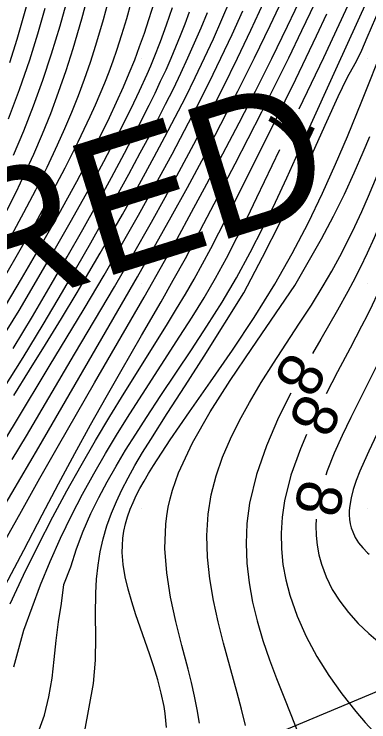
# Model space of a CAD drawing. Extents: x 2602990 to 2605851, y 618069 to 619180.
# Drawn here: x 2603514.35 to 2603530.07, y 618620.55 to 618651.96 of the extents above; entities that cross this region are included whole.
import ezdxf

# ---------------------------------------------------------------- set-up
doc = ezdxf.new("R2010")
doc.units = 0
for name, color, linetype in [('DTM Contours Major', 7, 'Continuous'), ('DTM Contours Major Text', 7, 'Continuous'), ('DTM Contours Minor', 7, 'Continuous'), ('DTM Contours Minor Text', 7, 'Continuous'), ('Exist DTM Crownline', 7, 'Continuous'), ('Exist DTM QL2 LIDAR Elevation Point', 7, 'Continuous'), ('Exist Roads EOP', 7, 'Continuous'), ('PH Exist DTM Obscure Area', 7, 'Continuous'), ('PH Exist DTM Obscure Area Text', 7, 'Continuous')]:
    doc.layers.add(name, color=color, linetype=linetype)

msp = doc.modelspace()

# ---------------------------------------------------------------- linework, layer by layer
at = {"layer": 'DTM Contours Major'}
for points in [[(2603510.328, 618636.726), (2603510.81, 618637.519), (2603511.588, 618638.829), (2603512.336, 618640.125), (2603512.769, 618640.89), (2603513.195, 618641.664), (2603513.615, 618642.447), (2603514.027, 618643.242), (2603514.431, 618644.053), (2603514.825, 618644.881), (2603515.218, 618645.749), (2603515.599, 618646.64), (2603515.967, 618647.553), (2603516.318, 618648.489), (2603516.653, 618649.45), (2603516.97, 618650.437), (2603517.351, 618651.745), (2603517.708, 618653.075)], [(2603512.989, 618628.585), (2603513.167, 618628.877), (2603513.841, 618630.014), (2603515.439, 618632.742), (2603518.397, 618637.836), (2603519.818, 618640.301), (2603520.634, 618641.743), (2603521.311, 618642.961), (2603522.026, 618644.268), (2603522.765, 618645.645), (2603523.517, 618647.075), (2603524.269, 618648.541), (2603525.01, 618650.026), (2603525.704, 618651.461), (2603526.37, 618652.881)], [(2603533.963, 618652.128), (2603533.346, 618650.364), (2603532.152, 618646.892), (2603531.701, 618645.611), (2603531.243, 618644.36), (2603530.78, 618643.161), (2603530.313, 618642.036), (2603530.005, 618641.35), (2603529.692, 618640.694), (2603529.367, 618640.058), (2603529.147, 618639.647), (2603528.687, 618638.824), (2603527.944, 618637.539), (2603527.573, 618636.89)], [(2603526.614, 618635.136), (2603526.075, 618634.049), (2603525.534, 618632.795), (2603525.093, 618631.526), (2603524.789, 618630.259), (2603524.669, 618629.355), (2603524.631, 618628.463), (2603524.665, 618627.584), (2603524.763, 618626.718), (2603524.917, 618625.866), (2603525.119, 618625.03), (2603525.378, 618624.156), (2603525.668, 618623.302), (2603525.98, 618622.471), (2603526.299, 618621.662), (2603526.614, 618620.878), (2603526.913, 618620.121)]]:
    msp.add_lwpolyline(points, dxfattribs=at)
at = {"layer": 'DTM Contours Minor'}
for points in [[(2603529.592, 618650), (2603529.646, 618650.103), (2603529.763, 618650.361), (2603530, 618650.929), (2603530.381, 618651.812), (2603531.474, 618654.301)], [(2603513.912, 618628.545), (2603514.666, 618629.9), (2603515.488, 618631.362), (2603516.312, 618632.811), (2603517.914, 618635.593), (2603520.118, 618639.402), (2603521.014, 618640.987), (2603521.568, 618641.986), (2603522.214, 618643.164), (2603522.896, 618644.425), (2603523.602, 618645.751), (2603524.324, 618647.13), (2603525.049, 618648.547), (2603525.768, 618649.986), (2603526.469, 618651.428), (2603527.149, 618652.865)], [(2603513.964, 618639.018), (2603514.672, 618640.207), (2603515.507, 618641.635), (2603516.332, 618643.083), (2603517.129, 618644.533), (2603517.883, 618645.969), (2603518.577, 618647.374), (2603519.195, 618648.73), (2603519.452, 618649.338), (2603519.691, 618649.937), (2603519.912, 618650.526), (2603520.121, 618651.117), (2603520.322, 618651.715), (2603520.718, 618652.977)], [(2603514.152, 618649.81), (2603514.48, 618650.854), (2603514.777, 618651.877), (2603515.051, 618652.877)], [(2603514.241, 618642.162), (2603514.781, 618643.159), (2603515.304, 618644.159), (2603515.804, 618645.161), (2603516.276, 618646.16), (2603516.6, 618646.886), (2603516.907, 618647.613), (2603517.198, 618648.342), (2603517.472, 618649.078), (2603517.731, 618649.822), (2603517.975, 618650.579), (2603518.312, 618651.725), (2603518.624, 618652.886)], [(2603526.983, 618647.754), (2603528.071, 618650.037), (2603528.755, 618651.498), (2603529.432, 618652.971)], [(2603535.078, 618652.834), (2603534.723, 618651.792), (2603534.009, 618649.651), (2603532.691, 618645.621), (2603532.257, 618644.322), (2603531.831, 618643.08), (2603531.415, 618641.916), (2603531.165, 618641.248), (2603530.913, 618640.609), (2603530.653, 618639.99), (2603530.442, 618639.518), (2603530.223, 618639.048), (2603529.993, 618638.579), (2603529.754, 618638.106), (2603529.244, 618637.131), (2603528.679, 618636.075), (2603528.175, 618635.113)], [(2603513.92, 618640.284), (2603514.618, 618641.496), (2603515.305, 618642.717), (2603515.971, 618643.934), (2603516.603, 618645.132), (2603517.19, 618646.297), (2603517.721, 618647.415), (2603517.95, 618647.926), (2603518.165, 618648.426), (2603518.366, 618648.916), (2603518.555, 618649.4), (2603518.732, 618649.879), (2603518.898, 618650.355), (2603519.126, 618651.062), (2603519.337, 618651.769), (2603519.534, 618652.479)], [(2603513.943, 618626.594), (2603514.774, 618628.172), (2603515.582, 618629.732), (2603516.312, 618631.115), (2603517.033, 618632.452), (2603517.738, 618633.733), (2603518.42, 618634.951), (2603519.072, 618636.098), (2603519.996, 618637.698), (2603520.864, 618639.191), (2603521.404, 618640.144), (2603521.939, 618641.119), (2603522.755, 618642.659), (2603524.141, 618645.313), (2603524.726, 618646.445), (2603525.323, 618647.616), (2603525.926, 618648.813), (2603526.524, 618650.025), (2603527.109, 618651.235), (2603527.677, 618652.437)], [(2603514.266, 618632.185), (2603514.889, 618633.235), (2603517.019, 618636.869), (2603518.789, 618639.857), (2603519.592, 618641.244), (2603520.435, 618642.732), (2603521.036, 618643.817), (2603521.663, 618644.971), (2603522.307, 618646.18), (2603522.959, 618647.43), (2603523.609, 618648.709), (2603524.247, 618650.003), (2603524.844, 618651.254), (2603525.418, 618652.495)], [(2603514.324, 618645.7), (2603514.771, 618646.776), (2603515.205, 618647.888), (2603515.619, 618649.029), (2603516.007, 618650.192), (2603516.384, 618651.434), (2603516.731, 618652.676)], [(2603514.332, 618635.037), (2603515.028, 618636.152), (2603515.736, 618637.297), (2603516.442, 618638.454), (2603517.136, 618639.608), (2603517.657, 618640.487), (2603518.165, 618641.356), (2603518.66, 618642.215), (2603519.144, 618643.066), (2603519.618, 618643.911), (2603520.082, 618644.75), (2603520.562, 618645.632), (2603521.033, 618646.511), (2603521.492, 618647.388), (2603521.938, 618648.264), (2603522.372, 618649.14), (2603522.791, 618650.017), (2603523.182, 618650.865), (2603523.559, 618651.717), (2603523.925, 618652.572)], [(2603515.39, 618620.035), (2603515.685, 618620.84), (2603515.888, 618621.658), (2603516.025, 618622.485), (2603516.124, 618623.318), (2603516.211, 618624.151), (2603516.313, 618624.981), (2603516.452, 618625.802), (2603516.552, 618626.636), (2603516.853, 618627.422), (2603517.113, 618628.221), (2603517.414, 618629.012), (2603517.754, 618629.796), (2603518.095, 618630.499), (2603518.465, 618631.199), (2603518.863, 618631.901), (2603519.288, 618632.607), (2603519.737, 618633.322), (2603520.208, 618634.048), (2603520.858, 618635.027), (2603522.214, 618637.057), (2603522.896, 618638.105), (2603523.563, 618639.173), (2603524.203, 618640.257), (2603524.817, 618641.376), (2603525.393, 618642.497), (2603525.934, 618643.609), (2603526.442, 618644.698), (2603527.372, 618646.76), (2603528.615, 618649.504), (2603530.063, 618652.691)], [(2603535.795, 618652.386), (2603535.402, 618651.192), (2603535.013, 618649.986), (2603534.625, 618648.754), (2603534.247, 618647.529), (2603533.881, 618646.32), (2603533.53, 618645.138), (2603533.195, 618643.992), (2603532.56, 618641.776), (2603532.4, 618641.236), (2603532.236, 618640.704), (2603532.064, 618640.18), (2603531.881, 618639.659), (2603531.568, 618638.851), (2603531.224, 618638.048), (2603530.857, 618637.247), (2603530.473, 618636.448), (2603529.277, 618634.054), (2603528.893, 618633.256), (2603528.54, 618632.466), (2603528.233, 618631.687), (2603528.171, 618631.494)], [(2603513.467, 618632.294), (2603514.4, 618633.835), (2603515.897, 618636.316), (2603517.445, 618638.875), (2603518.337, 618640.379), (2603519.099, 618641.692), (2603519.861, 618643.034), (2603520.246, 618643.724), (2603520.794, 618644.719), (2603521.347, 618645.742), (2603521.9, 618646.787), (2603522.45, 618647.85), (2603522.99, 618648.926), (2603523.517, 618650.008), (2603524.009, 618651.055), (2603524.484, 618652.1)], [(2603513.778, 618637.518), (2603514.562, 618638.81), (2603515.337, 618640.116), (2603516.127, 618641.472), (2603516.895, 618642.819), (2603517.631, 618644.138), (2603518.324, 618645.415), (2603518.963, 618646.633), (2603519.536, 618647.775), (2603519.907, 618648.553), (2603520.245, 618649.3), (2603520.403, 618649.667), (2603520.555, 618650.034), (2603520.835, 618650.747), (2603521.102, 618651.479), (2603521.364, 618652.247)], [(2603514.099, 618647.306), (2603514.587, 618648.613), (2603515.038, 618649.932), (2603515.398, 618651.087), (2603515.727, 618652.229)], [(2603513.843, 618635.286), (2603514.743, 618636.724), (2603515.63, 618638.184), (2603516.489, 618639.635), (2603517.127, 618640.733), (2603517.741, 618641.806), (2603518.329, 618642.85), (2603518.892, 618643.866), (2603519.429, 618644.849), (2603519.939, 618645.8), (2603520.329, 618646.535), (2603520.703, 618647.253), (2603521.061, 618647.956), (2603521.405, 618648.648), (2603521.736, 618649.335), (2603522.053, 618650.02), (2603522.349, 618650.683), (2603522.636, 618651.352), (2603522.916, 618652.03)], [(2603514.166, 618625.778), (2603514.762, 618627.051), (2603515.394, 618628.348), (2603516.057, 618629.645), (2603516.678, 618630.799), (2603517.311, 618631.929), (2603517.951, 618633.03), (2603518.589, 618634.098), (2603519.22, 618635.129), (2603520.283, 618636.834), (2603521.142, 618638.206), (2603521.551, 618638.873), (2603521.947, 618639.535), (2603522.33, 618640.197), (2603522.705, 618640.874), (2603523.07, 618641.557), (2603523.429, 618642.248), (2603524.142, 618643.663), (2603526.358, 618648.111), (2603526.83, 618649.072), (2603527.299, 618650.039), (2603527.759, 618651.003), (2603528.211, 618651.965)], [(2603514.298, 618637.125), (2603515.159, 618638.542), (2603515.99, 618639.952), (2603516.703, 618641.187), (2603517.388, 618642.396), (2603518.041, 618643.572), (2603518.658, 618644.705), (2603519.235, 618645.786), (2603519.769, 618646.809), (2603520.333, 618647.922), (2603520.594, 618648.455), (2603520.842, 618648.978), (2603521.08, 618649.494), (2603521.308, 618650.01), (2603521.52, 618650.51), (2603521.726, 618651.016), (2603521.928, 618651.533), (2603522.128, 618652.063)], [(2603521.103, 618620.29), (2603521.079, 618620.606), (2603521.042, 618620.92), (2603520.993, 618621.233), (2603520.872, 618621.822), (2603520.72, 618622.408), (2603520.544, 618622.993), (2603520.353, 618623.573), (2603519.748, 618625.297), (2603519.562, 618625.868), (2603519.399, 618626.431), (2603519.269, 618626.984), (2603519.179, 618627.528), (2603519.14, 618628.061), (2603519.144, 618628.38), (2603519.169, 618628.697), (2603519.217, 618629.013), (2603519.287, 618629.331), (2603519.38, 618629.653), (2603519.496, 618629.98), (2603519.621, 618630.281), (2603519.764, 618630.59), (2603519.925, 618630.908), (2603520.105, 618631.236), (2603520.304, 618631.576), (2603520.52, 618631.929), (2603521.263, 618633.065), (2603522.123, 618634.311), (2603523.059, 618635.645), (2603524.029, 618637.047), (2603524.992, 618638.495), (2603525.908, 618639.969), (2603526.681, 618641.332), (2603527.384, 618642.685), (2603528.022, 618644.012), (2603528.6, 618645.299), (2603529.124, 618646.532), (2603529.762, 618648.099), (2603530.757, 618650.587)], [(2603517.48, 618620.152), (2603517.87, 618622.252), (2603517.954, 618623.291), (2603517.969, 618624.312), (2603517.958, 618625.304), (2603517.965, 618626.256), (2603518.001, 618626.885), (2603518.067, 618627.494), (2603518.165, 618628.088), (2603518.296, 618628.669), (2603518.462, 618629.243), (2603518.665, 618629.813), (2603518.879, 618630.329), (2603519.125, 618630.851), (2603519.4, 618631.382), (2603519.704, 618631.929), (2603520.038, 618632.495), (2603520.401, 618633.085), (2603521.13, 618634.23), (2603521.929, 618635.464), (2603522.776, 618636.781), (2603524.525, 618639.582), (2603525.361, 618641.165), (2603526.176, 618642.765), (2603526.929, 618644.352), (2603527.611, 618645.851), (2603528.208, 618647.191), (2603528.709, 618648.299), (2603529.102, 618649.102), (2603529.204, 618649.3), (2603529.524, 618649.869), (2603529.592, 618650)], [(2603522.56, 618620.493), (2603522.461, 618621.093), (2603522.342, 618621.689), (2603522.207, 618622.287), (2603522.059, 618622.888), (2603521.788, 618623.937), (2603521.52, 618625.002), (2603521.284, 618626.079), (2603521.11, 618627.161), (2603521.028, 618628.242), (2603521.067, 618629.318), (2603521.115, 618629.695), (2603521.181, 618630.072), (2603521.267, 618630.449), (2603521.371, 618630.828), (2603521.495, 618631.209), (2603521.637, 618631.594), (2603522.253, 618632.93), (2603523.034, 618634.303), (2603523.928, 618635.701), (2603524.881, 618637.111), (2603526.794, 618639.916), (2603527.973, 618641.985), (2603528.505, 618642.988), (2603528.989, 618643.966), (2603529.428, 618644.915), (2603529.827, 618645.831), (2603530.113, 618646.522)], [(2603514.335, 618622.99), (2603514.777, 618624.613), (2603515.139, 618625.615), (2603515.519, 618626.635), (2603515.941, 618627.667), (2603516.402, 618628.702), (2603516.898, 618629.731), (2603517.375, 618630.65), (2603517.876, 618631.557), (2603518.396, 618632.454), (2603518.932, 618633.341), (2603519.48, 618634.219), (2603520.035, 618635.089), (2603521.7, 618637.659), (2603522.24, 618638.514), (2603522.765, 618639.373), (2603523.27, 618640.238), (2603523.759, 618641.128), (2603524.226, 618642.024), (2603524.675, 618642.921), (2603525.109, 618643.816), (2603526.123, 618645.948)], [(2603524.598, 618620.38), (2603524.429, 618621.104), (2603524.24, 618621.83), (2603523.63, 618624.042), (2603523.392, 618624.982), (2603523.184, 618625.935), (2603523.02, 618626.896), (2603522.916, 618627.859), (2603522.885, 618628.819), (2603522.944, 618629.768), (2603523.085, 618630.621), (2603523.303, 618631.463), (2603523.59, 618632.293), (2603523.936, 618633.113), (2603524.334, 618633.924), (2603524.775, 618634.728), (2603525.297, 618635.603), (2603525.846, 618636.471), (2603526.974, 618638.191), (2603527.526, 618639.046), (2603528.053, 618639.899), (2603528.431, 618640.551), (2603528.789, 618641.205), (2603529.129, 618641.863), (2603529.452, 618642.526), (2603529.761, 618643.198), (2603530.057, 618643.879), (2603530.437, 618644.804)], [(2603530.548, 618633.563), (2603530.071, 618632.565), (2603529.862, 618632.104), (2603529.675, 618631.667), (2603529.515, 618631.254), (2603529.385, 618630.863), (2603529.288, 618630.493), (2603529.226, 618630.144), (2603529.207, 618629.933), (2603529.204, 618629.729), (2603529.218, 618629.531), (2603529.247, 618629.34), (2603529.294, 618629.154), (2603529.357, 618628.974), (2603529.473, 618628.732), (2603529.622, 618628.498), (2603529.804, 618628.271), (2603530.017, 618628.051), (2603530.092, 618627.985)], [(2603527.315, 618633.308), (2603527.037, 618632.668), (2603526.622, 618631.503), (2603526.331, 618630.35), (2603526.225, 618629.631), (2603526.18, 618628.922), (2603526.194, 618628.221), (2603526.264, 618627.53), (2603526.389, 618626.846), (2603526.565, 618626.169), (2603526.889, 618625.244), (2603527.295, 618624.337), (2603527.77, 618623.454), (2603528.303, 618622.601), (2603528.881, 618621.784), (2603529.492, 618621.009), (2603529.906, 618620.523), (2603530.259, 618620.13)], [(2603527.742, 618629.547), (2603527.725, 618629.267), (2603527.733, 618628.824), (2603527.777, 618628.389), (2603527.856, 618627.962), (2603527.969, 618627.543), (2603528.181, 618626.976), (2603528.455, 618626.427), (2603528.785, 618625.898), (2603529.167, 618625.394), (2603529.597, 618624.915), (2603530.069, 618624.467), (2603530.489, 618624.119)]]:
    msp.add_lwpolyline(points, dxfattribs=at)
at = {"layer": 'Exist DTM Crownline'}
msp.add_spline([(2603233.488, 618380.754), (2603285.185, 618400.095), (2603335.457, 618418.629), (2603390.812, 618439.069), (2603440.087, 618457.325), (2603493.996, 618477.231), (2603542.655, 618495.301), (2603600.808, 618516.867), (2603653.659, 618536.362), (2603706.222, 618555.742), (2603764.811, 618577.593), (2603823.52, 618599.847), (2603878.564, 618620.56), (2603937.951, 618643.078), (2603997.369, 618665.789), (2604036.209, 618680.665), (2604055.311, 618688.017)], degree=3, dxfattribs=at)
at = {"layer": 'Exist DTM QL2 LIDAR Elevation Point'}
for p, q in [((2603520, 618650), (2603520, 618650)), ((2603530, 618650), (2603530, 618650)), ((2603520, 618640), (2603520, 618640)), ((2603530, 618640), (2603530, 618640)), ((2603520, 618630), (2603520, 618630)), ((2603530, 618630), (2603530, 618630))]:
    msp.add_line(p, q, dxfattribs=at)
at = {"layer": 'Exist Roads EOP'}
for points in [[(2603230.17, 618389.98), (2603282.929, 618409.597), (2603332.773, 618427.868), (2603388.167, 618448.413), (2603437.203, 618466.721), (2603490.778, 618486.527), (2603539.039, 618504.558), (2603597.451, 618526.156), (2603651.053, 618545.972), (2603705.208, 618566.084), (2603762.02, 618587.183), (2603820.334, 618609.162), (2603876.341, 618629.99), (2603934.909, 618652.28), (2603996.409, 618675.568), (2604033.216, 618689.957), (2604052.01, 618697.199)], [(2604034.633, 618668.486), (2603984.89, 618650.123), (2603936.767, 618631.654), (2603888.195, 618613.335), (2603837.766, 618594.258), (2603782.918, 618573.705), (2603731.939, 618554.39), (2603671.126, 618532.171), (2603621.822, 618514.106), (2603561.545, 618491.877), (2603506.421, 618471.293), (2603452.163, 618451.33), (2603398.364, 618431.316), (2603341.431, 618410.355), (2603281.65, 618388.199), (2603223.033, 618366.475), (2603185.717, 618352.612)]]:
    msp.add_spline(points, degree=3, dxfattribs=at)
at = {"layer": 'PH Exist DTM Obscure Area'}
msp.add_lwpolyline([(2603477.365, 618606.253), (2603467.077, 618611.544), (2603465.2, 618621.515), (2603467.044, 618624.828), (2603471.506, 618635.577), (2603472.187, 618648.047), (2603476.745, 618660.795), (2603485.891, 618662.898), (2603493.861, 618664.987), (2603505.664, 618671.235), (2603518.219, 618673.376), (2603528.339, 618672.551), (2603537.234, 618655.37), (2603543.663, 618648.272), (2603541.73, 618632.144), (2603537.113, 618624.685), (2603525.295, 618619.731), (2603512.131, 618619.463), (2603497.216, 618618.118), (2603489.516, 618612.975), (2603477.365, 618606.253)], dxfattribs=at)

# ---------------------------------------------------------------- texts
at = {"layer": 'DTM Contours Major Text'}
msp.add_text('8', height=2, rotation=241.3334, dxfattribs=at).set_placement((2603526.523, 618637.07))
at = {"layer": 'DTM Contours Minor Text'}
for s, rotation, p in [('7', 244.5499, (2603525.93, 618647.871)), ('8', 244.5163, (2603527.11, 618635.237)), ('8', 257.5857, (2603527.061, 618631.387))]:
    msp.add_text(s, height=2, rotation=rotation, dxfattribs=at).set_placement(p)
at = {"layer": 'PH Exist DTM Obscure Area Text'}
msp.add_text('OBSCURED', height=6, rotation=17.4224, dxfattribs=at).set_placement((2603485.365, 618629.911))

doc.saveas('drawing.dxf')
